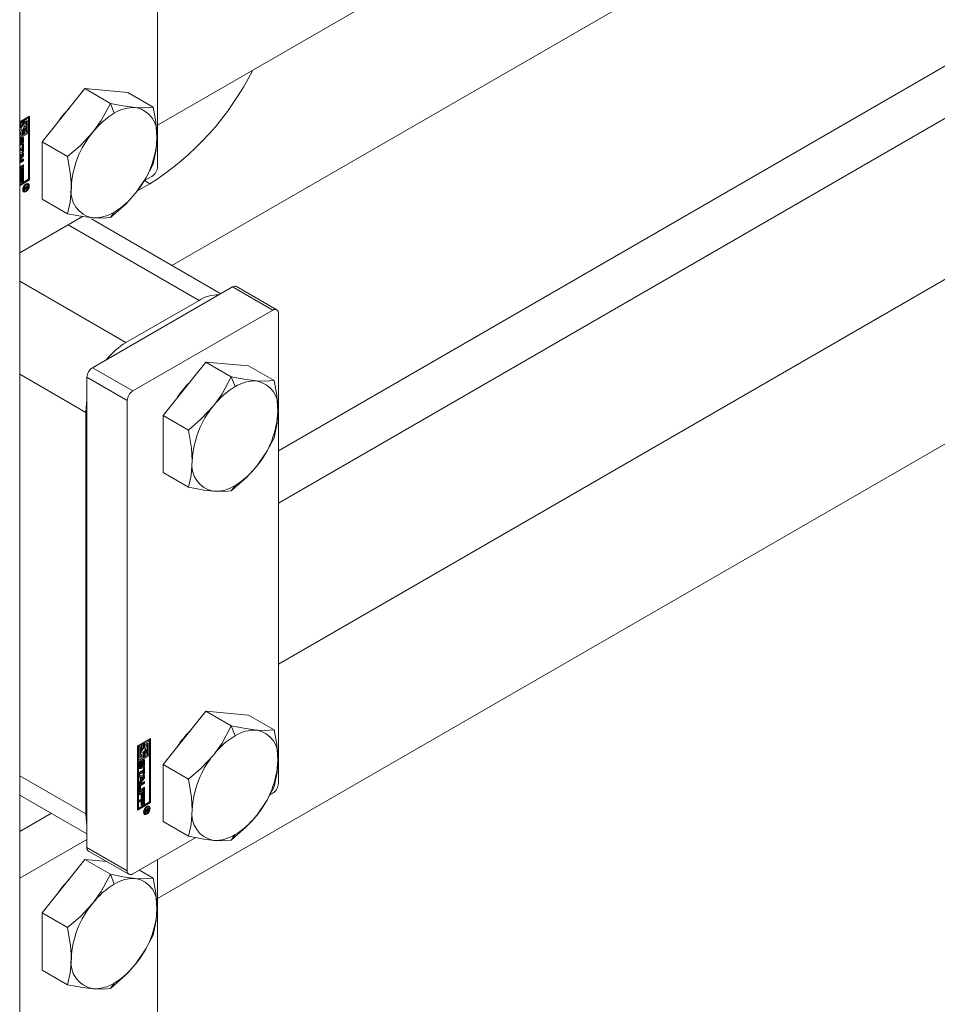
# Model space of a CAD drawing. Header units: millimetres. Extents: x 525 to 29324, y 175 to 20618.
# Tile 437 of 588: x 24201 to 24329, y 13055 to 13193. Entities that reach past the tile are written whole.
import ezdxf

# ---------------------------------------------------------------- set-up
doc = ezdxf.new("R2010")
doc.units = ezdxf.units.MM
doc.linetypes.add('SLD-Continua', pattern=[0])

msp = doc.modelspace()

# ---------------------------------------------------------------- linework, layer by layer
at = {"color": 7, "linetype": 'SLD-Continua', "lineweight": 18, "ltscale": 35}
for p, q in [((24200.6, 12854.25), (24200.6, 13257.86)), ((24219.94, 13177.97), (24328.56, 13240.65)), ((24361.65, 13238.88), (24221.97, 13158.27)), ((24236.91, 13124.93), (24417.28, 13229.03)), ((24219.94, 13227.5), (24219.94, 13172.13)), ((24446.88, 13223.5), (24236.91, 13102.32)), ((24236.91, 13132.26), (24376.64, 13212.9)), ((24219.94, 13069.43), (24456.87, 13206.17)), ((24209.76, 13183.09), (24203.75, 13175.61)), ((24209.76, 13183.09), (24213.33, 13181.03)), ((24215.77, 13182.55), (24209.76, 13183.09)), ((24215.77, 13182.55), (24219.34, 13180.49)), ((24213.33, 13181.03), (24213.86, 13179.65)), ((24200.6, 13178.44), (24202, 13179.25)), ((24200.84, 13178.54), (24200.67, 13178.44)), ((24200.67, 13178.44), (24200.67, 13177.96)), ((24200.67, 13178.44), (24200.81, 13178.36)), ((24200.99, 13178.46), (24200.81, 13178.36)), ((24200.81, 13178.36), (24200.81, 13177.88)), ((24200.84, 13178.54), (24200.99, 13178.46)), ((24200.99, 13177.85), (24200.99, 13178.46)), ((24201.68, 13179.03), (24201.02, 13178.64)), ((24201.02, 13178.64), (24201.02, 13178.04)), ((24201.02, 13178.64), (24201.16, 13178.56)), ((24201.83, 13178.95), (24201.16, 13178.56)), ((24201.16, 13178.56), (24201.16, 13177.95)), ((24201.34, 13178.46), (24201.65, 13178.64)), ((24201.34, 13178.18), (24201.34, 13178.46)), ((24201.51, 13178.56), (24201.51, 13178.05)), ((24201.65, 13178.64), (24201.65, 13176.97)), ((24201.68, 13179.03), (24201.83, 13178.95)), ((24201.83, 13177.07), (24201.83, 13178.95)), ((24201.86, 13170.35), (24201.86, 13179.17)), ((24202, 13179.25), (24202, 13170.27)), ((24200.67, 13177.96), (24200.6, 13177.86)), ((24200.6, 13177.06), (24200.74, 13176.99)), ((24201.68, 13176.95), (24200.6, 13176.32)), ((24201.83, 13176.86), (24200.6, 13176.16)), ((24200.67, 13177.96), (24200.81, 13177.88)), ((24200.67, 13177.02), (24200.67, 13176.76)), ((24200.84, 13177.27), (24200.8, 13177.26)), ((24200.81, 13176.96), (24200.81, 13176.68)), ((24200.84, 13177.27), (24200.99, 13177.19)), ((24200.99, 13176.58), (24200.99, 13177.19)), ((24201.02, 13178.04), (24201.16, 13177.95)), ((24201.02, 13177.37), (24201.02, 13176.76)), ((24201.02, 13177.37), (24201.16, 13177.29)), ((24201.16, 13177.29), (24201.16, 13176.68)), ((24201.41, 13178.16), (24201.34, 13178.2)), ((24201.34, 13176.78), (24201.34, 13177.26)), ((24201.51, 13177.6), (24201.51, 13177.05)), ((24201.51, 13177.05), (24201.65, 13176.97)), ((24201.65, 13176.97), (24201.83, 13177.07)), ((24201.68, 13176.95), (24201.83, 13176.86)), ((24201.83, 13170.37), (24201.83, 13176.86)), ((24200.67, 13176.76), (24200.6, 13176.72)), ((24200.81, 13176.68), (24200.6, 13176.56)), ((24200.6, 13176.36), (24200.99, 13176.58)), ((24200.6, 13176.06), (24200.62, 13176.08)), ((24200.6, 13175.9), (24200.63, 13175.88)), ((24200.6, 13175.89), (24200.63, 13175.87)), ((24200.6, 13175.87), (24200.62, 13175.86)), ((24200.6, 13175.84), (24200.6, 13175.83)), ((24200.6, 13175.84), (24200.6, 13175.84)), ((24200.63, 13176.09), (24200.63, 13175.88)), ((24200.63, 13175.88), (24200.63, 13175.87)), ((24200.67, 13176.76), (24200.81, 13176.68)), ((24200.68, 13175.37), (24200.69, 13175.85)), ((24200.72, 13176), (24200.71, 13175.52)), ((24200.71, 13175.52), (24200.85, 13175.44)), ((24200.72, 13176), (24200.86, 13175.92)), ((24200.73, 13176.02), (24200.87, 13175.94)), ((24200.75, 13176.06), (24200.88, 13175.98)), ((24200.76, 13176.09), (24200.89, 13176.02)), ((24200.78, 13176.12), (24200.91, 13176.04)), ((24200.78, 13176.11), (24200.91, 13176.04)), ((24200.94, 13176.04), (24200.79, 13176.12)), ((24200.86, 13175.92), (24200.85, 13175.44)), ((24200.96, 13175.54), (24200.96, 13175.98)), ((24201.01, 13176.2), (24201.01, 13175.7)), ((24201.01, 13176.2), (24201.15, 13176.12)), ((24201.01, 13175.7), (24201.15, 13175.62)), ((24201.02, 13176.76), (24201.16, 13176.68)), ((24201.15, 13176.12), (24201.15, 13175.62)), ((24201.16, 13176.68), (24201.34, 13176.78)), ((24203.75, 13175.61), (24207.32, 13173.55)), ((24203.75, 13175.61), (24203.75, 13167.59)), ((24200.6, 13175.26), (24200.61, 13175.26)), ((24200.62, 13175.04), (24200.6, 13175.06)), ((24200.62, 13175.04), (24200.6, 13175.03)), ((24200.6, 13174.6), (24200.97, 13174.81)), ((24200.83, 13174.62), (24200.6, 13174.49)), ((24200.97, 13174.54), (24200.6, 13174.32)), ((24200.6, 13174.1), (24201.15, 13174.08)), ((24200.83, 13174.62), (24200.97, 13174.54)), ((24200.91, 13175.21), (24200.91, 13175.42)), ((24200.92, 13175.22), (24200.91, 13175.22)), ((24200.97, 13175.19), (24201.15, 13175.29)), ((24200.97, 13174.81), (24200.97, 13175.19)), ((24200.97, 13174.16), (24200.97, 13174.54)), ((24201.01, 13174.35), (24200.97, 13174.33)), ((24201.15, 13174.27), (24200.97, 13174.16)), ((24201.01, 13175.21), (24201.01, 13174.35)), ((24201.01, 13174.35), (24201.15, 13174.27)), ((24201.01, 13174.08), (24201.01, 13173.76)), ((24201.15, 13175.29), (24201.15, 13174.27)), ((24201.15, 13174.08), (24201.15, 13173.68)), ((24200.85, 13173.87), (24200.6, 13173.88)), ((24200.6, 13173.86), (24200.7, 13173.8)), ((24201.01, 13173.76), (24200.6, 13173.27)), ((24201.15, 13173.68), (24200.6, 13173.02)), ((24200.6, 13173.5), (24200.7, 13173.44)), ((24201.01, 13173.05), (24200.6, 13172.81)), ((24200.6, 13172.92), (24200.62, 13172.94)), ((24200.6, 13172.71), (24200.65, 13172.68)), ((24200.62, 13172.94), (24201.15, 13173.24)), ((24201.15, 13172.97), (24200.65, 13172.68)), ((24200.7, 13173.8), (24200.7, 13173.44)), ((24200.99, 13173.79), (24200.7, 13173.8)), ((24200.7, 13173.44), (24200.99, 13173.79)), ((24200.85, 13173.87), (24200.99, 13173.79)), ((24201.01, 13173.76), (24201.15, 13173.68)), ((24201.01, 13173.16), (24201.01, 13173.05)), ((24201.01, 13173.05), (24201.15, 13172.97)), ((24201.15, 13173.24), (24201.15, 13172.97)), ((24201.01, 13172.22), (24200.6, 13171.98)), ((24200.6, 13171.72), (24201.15, 13172.04)), ((24200.6, 13171.84), (24200.62, 13171.83)), ((24200.62, 13171.83), (24200.6, 13171.82)), ((24200.6, 13171.53), (24200.67, 13171.49)), ((24200.67, 13171.49), (24200.6, 13171.45)), ((24201.15, 13172.14), (24200.62, 13171.83)), ((24200.65, 13172.12), (24201.15, 13172.41)), ((24200.67, 13170.87), (24200.67, 13171.49)), ((24200.83, 13171.74), (24200.7, 13171.67)), ((24200.7, 13171.67), (24200.7, 13171.05)), ((24200.7, 13171.67), (24200.85, 13171.59)), ((24200.83, 13171.74), (24200.97, 13171.66)), ((24200.97, 13171.66), (24200.85, 13171.59)), ((24200.85, 13171.59), (24200.85, 13170.97)), ((24200.97, 13171.01), (24200.97, 13171.66)), ((24201.01, 13172.33), (24201.01, 13172.22)), ((24201.01, 13172.22), (24201.15, 13172.14)), ((24201.01, 13171.96), (24201.01, 13171.2)), ((24201.15, 13172.41), (24201.15, 13172.14)), ((24201.15, 13172.04), (24201.15, 13171.12)), ((24200.6, 13170.72), (24201.15, 13171.03)), ((24200.6, 13170.52), (24200.67, 13170.48)), ((24200.67, 13170.48), (24200.6, 13170.44)), ((24200.6, 13169.66), (24201.83, 13170.37)), ((24200.6, 13169.62), (24201.86, 13170.35)), ((24202, 13170.27), (24200.6, 13169.46)), ((24200.7, 13171.05), (24200.67, 13171.03)), ((24200.85, 13170.97), (24200.67, 13170.87)), ((24200.67, 13169.86), (24200.67, 13170.48)), ((24200.7, 13170.05), (24200.67, 13170.03)), ((24200.85, 13169.97), (24200.67, 13169.86)), ((24200.7, 13171.05), (24200.85, 13170.97)), ((24200.83, 13170.74), (24200.7, 13170.67)), ((24200.7, 13170.67), (24200.7, 13170.05)), ((24200.7, 13170.67), (24200.85, 13170.59)), ((24200.7, 13170.05), (24200.85, 13169.97)), ((24200.83, 13170.74), (24200.97, 13170.66)), ((24200.97, 13170.66), (24200.85, 13170.59)), ((24200.85, 13170.59), (24200.85, 13169.97)), ((24201.01, 13171.2), (24200.97, 13171.18)), ((24201.15, 13171.12), (24200.97, 13171.01)), ((24200.97, 13170.01), (24200.97, 13170.66)), ((24201.01, 13170.19), (24200.97, 13170.17)), ((24201.15, 13170.11), (24200.97, 13170.01)), ((24201.01, 13171.2), (24201.15, 13171.12)), ((24201.01, 13170.95), (24201.01, 13170.19)), ((24201.01, 13170.19), (24201.15, 13170.11)), ((24201.15, 13171.03), (24201.15, 13170.11)), ((24202, 13170.27), (24201.86, 13170.35)), ((24218.04, 13170.13), (24219.17, 13170.78)), ((24218.88, 13169.74), (24218.13, 13170.18)), ((24218.88, 13169.74), (24218.13, 13170.18)), ((24218.88, 13169.74), (24218.13, 13170.18)), ((24218.88, 13169.74), (24218.13, 13170.18)), ((24218.88, 13169.74), (24218.13, 13170.18)), ((24201.02, 13168.89), (24201.09, 13168.82)), ((24201.09, 13168.82), (24201.23, 13168.74)), ((24201.23, 13169.2), (24201.73, 13169.5)), ((24201.46, 13169.22), (24201.23, 13169.09)), ((24201.23, 13168.94), (24201.46, 13169.22)), ((24201.23, 13169.09), (24201.23, 13169.2)), ((24201.42, 13169.06), (24201.23, 13168.8)), ((24201.23, 13168.8), (24201.23, 13168.94)), ((24201.49, 13168.64), (24201.35, 13168.71)), ((24201.36, 13169.28), (24201.46, 13169.22)), ((24201.36, 13169.1), (24201.42, 13169.06)), ((24201.38, 13169.3), (24201.48, 13169.24)), ((24201.49, 13169.6), (24201.39, 13169.65)), ((24201.42, 13169.17), (24201.51, 13169.12)), ((24201.42, 13169.17), (24201.51, 13169.12)), ((24201.57, 13169.01), (24201.43, 13169.09)), ((24201.43, 13169.09), (24201.57, 13169.01)), ((24201.58, 13169.01), (24201.44, 13169.1)), ((24201.44, 13169.02), (24201.49, 13168.99)), ((24201.46, 13169.22), (24201.48, 13169.21)), ((24201.65, 13169.33), (24201.48, 13169.24)), ((24201.48, 13169.24), (24201.48, 13169.21)), ((24201.6, 13169.71), (24201.5, 13169.73)), ((24201.55, 13169.39), (24201.65, 13169.33)), ((24201.59, 13169.41), (24201.59, 13169.39)), ((24201.59, 13169.39), (24201.73, 13169.3)), ((24201.74, 13169.62), (24201.6, 13169.71)), ((24201.61, 13169.15), (24201.68, 13169.12)), ((24201.65, 13169.29), (24201.65, 13169.33)), ((24201.65, 13169.28), (24201.65, 13169.29)), ((24201.65, 13169.26), (24201.65, 13169.28)), ((24201.65, 13169.26), (24201.72, 13169.22)), ((24201.73, 13169.5), (24201.73, 13169.3)), ((24218.88, 13169.74), (24217.04, 13168.68)), ((24218.88, 13169.74), (24217.04, 13168.68)), ((24218.88, 13169.74), (24217.04, 13168.68)), ((24218.88, 13169.74), (24217.04, 13168.68)), ((24218.88, 13169.74), (24217.04, 13168.68)), ((24203.75, 13167.59), (24207.32, 13165.54)), ((24200.6, 13160.07), (24209.4, 13165.15)), ((24228.83, 13154.31), (24210.66, 13164.8)), ((24213.86, 13165.76), (24213.33, 13165)), ((24225.78, 13153.37), (24207.39, 13163.98)), ((24215.52, 13147.45), (24200.6, 13156.07)), ((24230.48, 13155.27), (24210.82, 13143.92)), ((24236.14, 13152), (24230.48, 13155.27)), ((24236.69, 13152.06), (24231.03, 13155.32)), ((24225.78, 13153.37), (24215.52, 13147.45)), ((24216.48, 13140.66), (24236.14, 13152)), ((24236.91, 13151.55), (24236.91, 13085.57)), ((24216.48, 13140.66), (24210.82, 13143.92)), ((24226.73, 13144.71), (24220.72, 13137.23)), ((24226.73, 13144.71), (24230.3, 13142.65)), ((24232.74, 13144.17), (24226.73, 13144.71)), ((24232.74, 13144.17), (24236.31, 13142.11)), ((24209.87, 13137.66), (24200.6, 13143)), ((24215.7, 13139.31), (24210.04, 13142.58)), ((24210.04, 13142.58), (24210.04, 13076.59)), ((24230.3, 13142.65), (24230.83, 13141.27)), ((24215.7, 13139.31), (24215.7, 13073.33)), ((24209.87, 13137.66), (24209.87, 13081.31)), ((24220.72, 13137.23), (24224.29, 13135.18)), ((24220.72, 13137.23), (24220.72, 13129.22)), ((24220.72, 13129.22), (24224.29, 13127.16)), ((24230.83, 13127.39), (24230.3, 13126.62)), ((24226.73, 13095.71), (24220.72, 13088.23)), ((24226.73, 13095.71), (24230.3, 13093.65)), ((24232.74, 13095.17), (24226.73, 13095.71)), ((24232.74, 13095.17), (24236.31, 13093.12)), ((24230.3, 13093.65), (24230.83, 13092.27)), ((24217.12, 13090.8), (24218.97, 13091.87)), ((24217.81, 13091.17), (24217.64, 13091.07)), ((24217.81, 13091.17), (24217.96, 13091.08)), ((24218.66, 13091.65), (24217.99, 13091.27)), ((24217.99, 13091.27), (24217.99, 13090.66)), ((24217.99, 13091.27), (24218.13, 13091.19)), ((24218.8, 13091.57), (24218.13, 13091.19)), ((24218.13, 13091.19), (24218.13, 13090.58)), ((24218.31, 13091.08), (24218.62, 13091.27)), ((24218.48, 13091.18), (24218.48, 13090.67)), ((24218.62, 13091.27), (24218.62, 13089.59)), ((24218.66, 13091.65), (24218.8, 13091.57)), ((24218.8, 13089.69), (24218.8, 13091.57)), ((24218.83, 13082.97), (24218.83, 13091.79)), ((24218.97, 13091.87), (24218.97, 13082.89)), ((24217.12, 13081.82), (24217.12, 13090.8)), ((24217.32, 13090.88), (24217.15, 13090.78)), ((24217.15, 13090.78), (24217.15, 13088.9)), ((24217.15, 13090.78), (24217.29, 13090.7)), ((24217.47, 13090.8), (24217.29, 13090.7)), ((24217.29, 13090.7), (24217.29, 13088.82)), ((24217.32, 13090.88), (24217.47, 13090.8)), ((24217.47, 13089.12), (24217.47, 13090.8)), ((24217.64, 13091.07), (24217.64, 13090.59)), ((24217.64, 13091.07), (24217.78, 13090.98)), ((24217.64, 13090.59), (24217.78, 13090.5)), ((24217.81, 13089.89), (24217.77, 13089.89)), ((24217.96, 13091.08), (24217.78, 13090.98)), ((24217.78, 13090.98), (24217.78, 13090.5)), ((24217.81, 13089.89), (24217.96, 13089.81)), ((24217.96, 13090.48), (24217.96, 13091.08)), ((24217.96, 13089.21), (24217.96, 13089.81)), ((24217.99, 13090.66), (24218.13, 13090.58)), ((24217.99, 13090), (24217.99, 13089.39)), ((24217.99, 13090), (24218.13, 13089.91)), ((24218.13, 13089.91), (24218.13, 13089.31)), ((24218.31, 13090.81), (24218.31, 13091.08)), ((24218.38, 13090.78), (24218.31, 13090.82)), ((24218.31, 13089.41), (24218.31, 13089.89)), ((24218.48, 13090.22), (24218.48, 13089.67)), ((24218.66, 13089.57), (24217.15, 13088.7)), ((24217.15, 13088.9), (24217.29, 13088.82)), ((24217.15, 13088.7), (24217.15, 13082.2)), ((24217.29, 13088.62), (24217.15, 13088.7)), ((24218.8, 13089.49), (24217.29, 13088.62)), ((24217.29, 13088.82), (24217.96, 13089.21)), ((24217.29, 13088.62), (24217.29, 13082.12)), ((24217.41, 13088.46), (24217.41, 13088.03)), ((24217.41, 13088.46), (24217.56, 13088.38)), ((24217.42, 13088.5), (24217.56, 13088.42)), ((24217.44, 13088.54), (24217.57, 13088.46)), ((24217.45, 13088.56), (24217.59, 13088.49)), ((24217.46, 13088.58), (24217.61, 13088.5)), ((24217.46, 13088.58), (24217.6, 13088.5)), ((24217.64, 13089.39), (24217.47, 13089.29)), ((24217.78, 13089.31), (24217.47, 13089.12)), ((24217.56, 13089.69), (24217.71, 13089.61)), ((24217.56, 13088.38), (24217.56, 13087.95)), ((24217.61, 13088.5), (24217.6, 13088.5)), ((24217.61, 13088.71), (24217.61, 13088.5)), ((24217.64, 13089.65), (24217.64, 13089.39)), ((24217.64, 13089.39), (24217.78, 13089.31)), ((24217.65, 13088), (24217.66, 13088.48)), ((24217.69, 13088.62), (24217.68, 13088.14)), ((24217.69, 13088.62), (24217.83, 13088.54)), ((24217.7, 13088.65), (24217.84, 13088.57)), ((24217.72, 13088.68), (24217.85, 13088.61)), ((24217.73, 13088.71), (24217.86, 13088.64)), ((24217.75, 13088.74), (24217.88, 13088.66)), ((24217.75, 13088.74), (24217.88, 13088.66)), ((24217.91, 13088.66), (24217.76, 13088.75)), ((24217.78, 13089.58), (24217.78, 13089.31)), ((24217.83, 13088.54), (24217.82, 13088.06)), ((24217.93, 13088.17), (24217.93, 13088.6)), ((24217.98, 13088.83), (24217.98, 13088.32)), ((24217.98, 13088.83), (24218.12, 13088.74)), ((24217.99, 13089.39), (24218.13, 13089.31)), ((24218.12, 13088.74), (24218.12, 13088.24)), ((24218.13, 13089.31), (24218.31, 13089.41)), ((24218.48, 13089.67), (24218.62, 13089.59)), ((24218.62, 13089.59), (24218.8, 13089.69)), ((24218.66, 13089.57), (24218.8, 13089.49)), ((24218.8, 13082.99), (24218.8, 13089.49)), ((24217.37, 13087.8), (24217.37, 13088.31)), ((24217.39, 13087.12), (24217.94, 13087.44)), ((24217.8, 13087.24), (24217.39, 13087.01)), ((24217.94, 13087.16), (24217.39, 13086.84)), ((24217.39, 13086.84), (24217.39, 13087.12)), ((24217.41, 13088.03), (24217.56, 13087.95)), ((24217.42, 13087.98), (24217.56, 13087.9)), ((24217.44, 13087.96), (24217.58, 13087.88)), ((24217.59, 13087.67), (24217.45, 13087.75)), ((24217.68, 13088.14), (24217.82, 13088.06)), ((24217.8, 13087.24), (24217.94, 13087.16)), ((24217.88, 13087.84), (24217.88, 13088.05)), ((24217.89, 13087.84), (24217.88, 13087.85)), ((24217.94, 13087.81), (24218.12, 13087.92)), ((24217.94, 13087.44), (24217.94, 13087.81)), ((24217.94, 13086.79), (24217.94, 13087.16)), ((24217.98, 13088.32), (24218.12, 13088.24)), ((24217.98, 13087.83), (24217.98, 13086.97)), ((24218.12, 13087.92), (24218.12, 13086.89)), ((24220.72, 13088.23), (24224.29, 13086.18)), ((24220.72, 13088.23), (24220.72, 13080.22)), ((24209.87, 13081.31), (24200.6, 13086.66)), ((24217.39, 13086.73), (24218.12, 13086.7)), ((24217.39, 13086.44), (24217.39, 13086.73)), ((24217.39, 13086.5), (24217.51, 13086.43)), ((24217.51, 13086.43), (24217.39, 13086.44)), ((24217.98, 13086.39), (24217.39, 13085.68)), ((24218.12, 13086.3), (24217.39, 13085.43)), ((24217.39, 13085.73), (24217.51, 13085.87)), ((24217.39, 13085.43), (24217.39, 13085.73)), ((24217.98, 13085.67), (24217.48, 13085.38)), ((24217.51, 13085.87), (24217.51, 13086.43)), ((24217.53, 13086.51), (24217.53, 13086.14)), ((24217.82, 13086.49), (24217.53, 13086.51)), ((24217.53, 13086.51), (24217.67, 13086.43)), ((24217.53, 13086.14), (24217.67, 13086.06)), ((24217.59, 13085.56), (24218.12, 13085.87)), ((24217.96, 13086.41), (24217.67, 13086.43)), ((24217.67, 13086.43), (24217.67, 13086.06)), ((24217.67, 13086.06), (24217.96, 13086.41)), ((24217.82, 13086.49), (24217.96, 13086.41)), ((24217.98, 13086.97), (24217.94, 13086.95)), ((24218.12, 13086.89), (24217.94, 13086.79)), ((24217.98, 13086.97), (24218.12, 13086.89)), ((24217.98, 13086.71), (24217.98, 13086.39)), ((24217.98, 13086.39), (24218.12, 13086.3)), ((24217.98, 13085.79), (24217.98, 13085.67)), ((24217.98, 13085.67), (24218.12, 13085.59)), ((24218.12, 13086.7), (24218.12, 13086.3)), ((24218.12, 13085.87), (24218.12, 13085.59)), ((24217.37, 13084.59), (24217.37, 13085.17)), ((24217.39, 13084.24), (24218.12, 13084.66)), ((24217.39, 13083.97), (24217.39, 13084.24)), ((24217.4, 13085.26), (24217.4, 13084.87)), ((24217.4, 13085.26), (24217.55, 13085.18)), ((24217.4, 13084.87), (24217.55, 13084.79)), ((24217.43, 13084.82), (24217.57, 13084.74)), ((24217.98, 13084.84), (24217.45, 13084.54)), ((24217.45, 13084.54), (24217.59, 13084.46)), ((24217.48, 13085.38), (24217.62, 13085.3)), ((24217.55, 13085.18), (24217.55, 13084.79)), ((24218.12, 13084.76), (24217.59, 13084.46)), ((24218.12, 13085.59), (24217.62, 13085.3)), ((24217.62, 13084.75), (24218.12, 13085.04)), ((24217.8, 13084.37), (24217.68, 13084.3)), ((24217.68, 13084.3), (24217.68, 13083.68)), ((24217.68, 13084.3), (24217.82, 13084.22)), ((24217.8, 13084.37), (24217.94, 13084.29)), ((24217.94, 13084.29), (24217.82, 13084.22)), ((24217.94, 13083.64), (24217.94, 13084.29)), ((24217.98, 13084.95), (24217.98, 13084.84)), ((24217.98, 13084.84), (24218.12, 13084.76)), ((24217.98, 13084.58), (24217.98, 13083.82)), ((24218.12, 13085.04), (24218.12, 13084.76)), ((24218.12, 13084.66), (24218.12, 13083.74)), ((24200.6, 13083.95), (24210.04, 13078.5)), ((24217.12, 13081.98), (24218.83, 13082.97)), ((24218.97, 13082.89), (24217.12, 13081.82)), ((24217.29, 13082.12), (24218.8, 13082.99)), ((24217.5, 13084.19), (24217.39, 13084.13)), ((24217.64, 13084.11), (24217.39, 13083.97)), ((24217.39, 13083.24), (24218.12, 13083.66)), ((24217.39, 13082.96), (24217.39, 13083.24)), ((24217.5, 13083.19), (24217.39, 13083.13)), ((24217.64, 13083.11), (24217.39, 13082.96)), ((24217.5, 13084.19), (24217.64, 13084.11)), ((24217.5, 13083.19), (24217.64, 13083.11)), ((24217.64, 13083.49), (24217.64, 13084.11)), ((24217.68, 13083.68), (24217.64, 13083.66)), ((24217.82, 13083.6), (24217.64, 13083.49)), ((24217.64, 13082.49), (24217.64, 13083.11)), ((24217.68, 13083.68), (24217.82, 13083.6)), ((24217.8, 13083.36), (24217.68, 13083.29)), ((24217.68, 13083.29), (24217.68, 13082.67)), ((24217.68, 13083.29), (24217.82, 13083.21)), ((24217.8, 13083.36), (24217.94, 13083.28)), ((24217.82, 13084.22), (24217.82, 13083.6)), ((24217.94, 13083.28), (24217.82, 13083.21)), ((24217.82, 13083.21), (24217.82, 13082.59)), ((24217.98, 13083.82), (24217.94, 13083.8)), ((24218.12, 13083.74), (24217.94, 13083.64)), ((24217.94, 13082.63), (24217.94, 13083.28)), ((24217.98, 13083.82), (24218.12, 13083.74)), ((24217.98, 13083.58), (24217.98, 13082.82)), ((24218.12, 13083.66), (24218.12, 13082.74)), ((24218.97, 13082.89), (24218.83, 13082.97)), ((24235.72, 13083.98), (24236.14, 13084.22)), ((24217.15, 13082.2), (24217.29, 13082.12)), ((24217.68, 13082.67), (24217.64, 13082.65)), ((24217.82, 13082.59), (24217.64, 13082.49)), ((24217.68, 13082.67), (24217.82, 13082.59)), ((24217.98, 13082.82), (24217.94, 13082.8)), ((24218.12, 13082.74), (24217.94, 13082.63)), ((24217.98, 13082.82), (24218.12, 13082.74)), ((24217.99, 13081.52), (24218.06, 13081.44)), ((24218.2, 13081.83), (24218.7, 13082.12)), ((24218.43, 13081.85), (24218.2, 13081.71)), ((24218.2, 13081.56), (24218.43, 13081.85)), ((24218.2, 13081.71), (24218.2, 13081.83)), ((24218.39, 13081.68), (24218.2, 13081.43)), ((24218.2, 13081.43), (24218.2, 13081.56)), ((24218.33, 13081.91), (24218.43, 13081.85)), ((24218.33, 13081.72), (24218.39, 13081.68)), ((24218.35, 13081.92), (24218.45, 13081.86)), ((24218.46, 13082.22), (24218.36, 13082.28)), ((24218.39, 13081.8), (24218.48, 13081.74)), ((24218.39, 13081.8), (24218.48, 13081.74)), ((24218.54, 13081.63), (24218.4, 13081.71)), ((24218.4, 13081.71), (24218.54, 13081.63)), ((24218.55, 13081.64), (24218.41, 13081.72)), ((24218.41, 13081.64), (24218.46, 13081.61)), ((24218.43, 13081.85), (24218.45, 13081.84)), ((24218.62, 13081.96), (24218.45, 13081.86)), ((24218.45, 13081.86), (24218.45, 13081.84)), ((24218.57, 13082.33), (24218.47, 13082.35)), ((24218.52, 13082.02), (24218.62, 13081.96)), ((24218.56, 13082.04), (24218.56, 13082.01)), ((24218.56, 13082.01), (24218.7, 13081.93)), ((24218.71, 13082.25), (24218.57, 13082.33)), ((24218.58, 13081.78), (24218.65, 13081.74)), ((24218.62, 13081.92), (24218.62, 13081.96)), ((24218.62, 13081.9), (24218.62, 13081.92)), ((24218.62, 13081.89), (24218.62, 13081.9)), ((24218.62, 13081.89), (24218.69, 13081.84)), ((24218.7, 13082.12), (24218.7, 13081.93)), ((24205.06, 13081.38), (24200.6, 13078.81)), ((24205.06, 13081.38), (24200.6, 13078.81)), ((24218.06, 13081.44), (24218.2, 13081.36)), ((24218.46, 13081.26), (24218.33, 13081.34)), ((24220.72, 13080.22), (24224.29, 13078.16)), ((24200.6, 13072.28), (24210.04, 13077.73)), ((24216.48, 13072.88), (24225.31, 13077.97)), ((24230.83, 13078.39), (24230.3, 13077.62)), ((24215.7, 13073.33), (24210.04, 13076.59)), ((24210.27, 13076.09), (24215.93, 13072.82)), ((24209.76, 13074.88), (24203.75, 13067.4)), ((24209.76, 13074.88), (24213.33, 13072.82)), ((24212.84, 13074.61), (24209.76, 13074.88)), ((24219.94, 13074.88), (24219.94, 13027.17)), ((24217.4, 13073.41), (24219.34, 13072.29)), ((24213.33, 13072.82), (24213.86, 13071.44)), ((24203.75, 13067.4), (24207.32, 13065.35)), ((24203.75, 13067.4), (24203.75, 13059.39)), ((24203.75, 13059.39), (24207.32, 13057.33)), ((24213.86, 13057.56), (24213.33, 13056.79))]:
    msp.add_line(p, q, dxfattribs=at)
at = {"color": 7, "linetype": 'SLD-Continua', "lineweight": 18, "ltscale": 35, "flags": 128}
for points in [[(24213.33, 13181.03), (24212.03, 13178.62), (24210.86, 13176.98)], [(24216.87, 13180.45), (24215.08, 13180.69), (24213.33, 13181.03)], [(24219.34, 13180.49), (24218.04, 13180.39), (24216.87, 13180.45)], [(24219.87, 13176.17), (24219.71, 13178.44), (24219.34, 13180.49)], [(24200.99, 13177.19), (24200.9, 13177.19), (24200.83, 13177.23), (24200.79, 13177.3), (24200.77, 13177.4), (24200.79, 13177.52), (24200.83, 13177.64), (24200.9, 13177.75), (24200.99, 13177.85)], [(24201.16, 13177.95), (24201.25, 13177.95), (24201.31, 13177.92), (24201.36, 13177.84), (24201.37, 13177.74), (24201.36, 13177.63), (24201.31, 13177.5), (24201.25, 13177.39), (24201.16, 13177.29)], [(24201.34, 13177.26), (24201.43, 13177.4), (24201.49, 13177.55), (24201.54, 13177.7), (24201.55, 13177.85), (24201.54, 13177.97), (24201.49, 13178.07), (24201.43, 13178.15), (24201.34, 13178.18)], [(24210.86, 13176.98), (24209.07, 13175.05), (24207.32, 13173.55)], [(24201.01, 13176.2), (24201.01, 13176.25), (24201, 13176.28)], [(24219.34, 13172.48), (24219.77, 13174.54), (24219.87, 13176.17)], [(24200.6, 13175.23), (24200.61, 13175.24), (24200.62, 13175.25)], [(24207.32, 13173.55), (24207.75, 13170.99), (24207.85, 13169.24)], [(24216.87, 13168.43), (24218.33, 13170.54), (24219.34, 13172.48)], [(24201.49, 13168.64), (24201.31, 13168.58), (24201.15, 13168.61), (24201.05, 13168.72), (24201.02, 13168.91), (24201.05, 13169.14), (24201.15, 13169.37), (24201.31, 13169.58), (24201.49, 13169.72)], [(24201.33, 13168.71), (24201.16, 13168.66), (24201.09, 13168.66)], [(24201.49, 13169.6), (24201.35, 13169.49), (24201.23, 13169.33), (24201.15, 13169.15), (24201.12, 13168.97), (24201.15, 13168.83), (24201.23, 13168.74), (24201.35, 13168.71), (24201.49, 13168.76)], [(24201.49, 13169.72), (24201.66, 13169.78), (24201.82, 13169.75), (24201.92, 13169.64), (24201.95, 13169.45), (24201.92, 13169.22), (24201.82, 13168.99), (24201.66, 13168.78), (24201.49, 13168.64)], [(24201.49, 13168.76), (24201.62, 13168.87), (24201.74, 13169.03), (24201.82, 13169.21), (24201.85, 13169.39), (24201.82, 13169.53), (24201.74, 13169.62), (24201.62, 13169.65), (24201.49, 13169.6)], [(24201.59, 13169.37), (24201.59, 13169.37), (24201.59, 13169.39)], [(24201.74, 13169.78), (24201.78, 13169.72), (24201.81, 13169.55)], [(24207.85, 13169.24), (24207.69, 13167.16), (24207.32, 13165.54)], [(24213.33, 13165), (24215.49, 13166.9), (24216.87, 13168.43)], [(24207.32, 13165.54), (24209.48, 13165.13), (24210.86, 13164.96)], [(24210.86, 13164.96), (24212.32, 13164.91), (24213.33, 13165)], [(24230.3, 13142.65), (24229, 13140.24), (24227.83, 13138.6)], [(24233.84, 13142.07), (24232.05, 13142.31), (24230.3, 13142.65)], [(24236.31, 13142.11), (24235.01, 13142.02), (24233.84, 13142.07)], [(24236.84, 13137.8), (24236.68, 13140.06), (24236.31, 13142.11)], [(24209.87, 13137.66), (24209.98, 13138.99), (24210.04, 13139.38)], [(24227.83, 13138.6), (24226.04, 13136.68), (24224.29, 13135.18)], [(24236.31, 13134.1), (24236.74, 13136.16), (24236.84, 13137.8)], [(24224.29, 13135.18), (24224.72, 13132.61), (24224.82, 13130.86)], [(24233.84, 13130.05), (24235.3, 13132.17), (24236.31, 13134.1)], [(24224.82, 13130.86), (24224.66, 13128.79), (24224.29, 13127.16)], [(24230.3, 13126.62), (24232.46, 13128.53), (24233.84, 13130.05)], [(24224.29, 13127.16), (24226.45, 13126.75), (24227.83, 13126.58)], [(24227.83, 13126.58), (24229.29, 13126.53), (24230.3, 13126.62)], [(24230.3, 13093.65), (24229, 13091.25), (24227.83, 13089.61)], [(24233.84, 13093.07), (24232.05, 13093.32), (24230.3, 13093.65)], [(24236.31, 13093.12), (24235.01, 13093.02), (24233.84, 13093.07)], [(24236.84, 13088.8), (24236.68, 13091.06), (24236.31, 13093.12)], [(24217.78, 13090.5), (24217.69, 13090.36), (24217.62, 13090.21), (24217.58, 13090.06), (24217.57, 13089.92), (24217.58, 13089.79), (24217.62, 13089.69), (24217.69, 13089.62), (24217.78, 13089.58)], [(24217.96, 13089.81), (24217.87, 13089.81), (24217.8, 13089.85), (24217.76, 13089.92), (24217.74, 13090.02), (24217.76, 13090.14), (24217.8, 13090.26), (24217.87, 13090.38), (24217.96, 13090.48)], [(24218.13, 13090.58), (24218.22, 13090.58), (24218.29, 13090.54), (24218.33, 13090.47), (24218.34, 13090.37), (24218.33, 13090.25), (24218.29, 13090.13), (24218.22, 13090.01), (24218.13, 13089.91)], [(24218.31, 13089.89), (24218.4, 13090.03), (24218.46, 13090.18), (24218.51, 13090.33), (24218.52, 13090.47), (24218.51, 13090.6), (24218.46, 13090.7), (24218.4, 13090.77), (24218.31, 13090.81)], [(24217.42, 13088.51), (24217.42, 13088.51), (24217.42, 13088.5)], [(24217.98, 13088.83), (24217.98, 13088.88), (24217.97, 13088.91)], [(24227.83, 13089.61), (24226.04, 13087.68), (24224.29, 13086.18)], [(24236.31, 13085.1), (24236.74, 13087.16), (24236.84, 13088.8)], [(24217.38, 13087.72), (24217.41, 13087.73), (24217.45, 13087.75)], [(24224.29, 13086.18), (24224.72, 13083.61), (24224.82, 13081.86)], [(24217.38, 13084.51), (24217.41, 13084.52), (24217.45, 13084.54)], [(24233.84, 13081.05), (24235.3, 13083.17), (24236.31, 13085.1)], [(24218.46, 13081.26), (24218.28, 13081.2), (24218.12, 13081.23), (24218.02, 13081.35), (24217.99, 13081.53), (24218.02, 13081.76), (24218.12, 13082), (24218.28, 13082.2), (24218.46, 13082.35)], [(24218.46, 13082.22), (24218.32, 13082.11), (24218.2, 13081.95), (24218.12, 13081.77), (24218.09, 13081.6), (24218.12, 13081.45), (24218.2, 13081.36), (24218.32, 13081.34), (24218.46, 13081.39)], [(24218.46, 13082.35), (24218.63, 13082.41), (24218.79, 13082.38), (24218.89, 13082.26), (24218.92, 13082.07), (24218.89, 13081.85), (24218.79, 13081.61), (24218.63, 13081.41), (24218.46, 13081.26)], [(24218.46, 13081.39), (24218.59, 13081.5), (24218.71, 13081.66), (24218.79, 13081.84), (24218.82, 13082.01), (24218.79, 13082.16), (24218.71, 13082.25), (24218.59, 13082.27), (24218.46, 13082.22)], [(24218.56, 13081.99), (24218.56, 13082), (24218.56, 13082.01)], [(24218.71, 13082.41), (24218.75, 13082.34), (24218.78, 13082.17)], [(24224.82, 13081.86), (24224.66, 13079.79), (24224.29, 13078.16)], [(24210.04, 13079.79), (24209.98, 13080.1), (24209.87, 13081.31)], [(24218.3, 13081.34), (24218.13, 13081.28), (24218.06, 13081.29)], [(24230.3, 13077.62), (24232.46, 13079.53), (24233.84, 13081.05)], [(24224.29, 13078.16), (24226.45, 13077.76), (24227.83, 13077.58)], [(24227.83, 13077.58), (24229.29, 13077.53), (24230.3, 13077.62)], [(24213.33, 13072.82), (24212.03, 13070.42), (24210.86, 13068.78)], [(24216.87, 13072.25), (24215.08, 13072.49), (24213.33, 13072.82)], [(24219.34, 13072.29), (24218.04, 13072.19), (24216.87, 13072.25)], [(24219.87, 13067.97), (24219.71, 13070.23), (24219.34, 13072.29)], [(24210.86, 13068.78), (24209.07, 13066.85), (24207.32, 13065.35)], [(24219.34, 13064.27), (24219.77, 13066.33), (24219.87, 13067.97)], [(24207.32, 13065.35), (24207.75, 13062.78), (24207.85, 13061.03)], [(24216.87, 13060.22), (24218.33, 13062.34), (24219.34, 13064.27)], [(24207.85, 13061.03), (24207.69, 13058.96), (24207.32, 13057.33)], [(24213.33, 13056.79), (24215.49, 13058.7), (24216.87, 13060.22)], [(24207.32, 13057.33), (24209.48, 13056.93), (24210.86, 13056.75)], [(24210.86, 13056.75), (24212.32, 13056.7), (24213.33, 13056.79)]]:
    msp.add_lwpolyline(points, dxfattribs=at)
at = {"color": 7, "linetype": 'SLD-Continua', "lineweight": 18, "ltscale": 1225}
for centre, radius, start, end in [((24197.37, 13203.72), 40.21, 302.3404, 333.3512), ((24197.37, 13203.72), 40.21, 302.3404, 333.3512), ((24197.37, 13203.72), 40.21, 302.3404, 333.3512), ((24197.37, 13203.72), 40.21, 302.3404, 333.3512), ((24197.37, 13203.72), 40.21, 302.3404, 333.3512), ((24216.35, 13171.35), 12.56, 134.539, 147.2642), ((24219.58, 13170.17), 11.06, 121.1002, 142.0203), ((24216.65, 13175.24), 5.21, 87.629, 122.3432), ((24216.18, 13176.77), 3.74, 350.7499, 79.4367), ((24201.65, 13177.23), 1.06, 142.4931, 172.4891), ((24200.88, 13177.23), 0.284, 181.9912, 254.934), ((24200.69, 13177.8), 0.539, 307.7976, 17.5328), ((24220.88, 13168.63), 13.05, 140.2278, 177.3624), ((24200.71, 13175.79), 0.117, 141.5218, 156.3089), ((24200.77, 13175.82), 0.296, 117.7375, 120.004), ((24200.66, 13175.83), 0.0581, 122.5548, 140.4448), ((24200.28, 13175.53), 0.436, 337.9316, 357.705), ((24201.19, 13175.83), 0.499, 122.5905, 177.5483), ((24200.95, 13175.99), 0.223, 176.7146, 178.8064), ((24200.79, 13176.11), 0.0165, 60.8382, 90.8316), ((24201.1, 13175.91), 0.238, 172.0896, 178.7077), ((24201.09, 13175.91), 0.227, 161.8678, 171.3244), ((24201.02, 13175.93), 0.156, 147.8177, 161.8507), ((24200.95, 13175.98), 0.0635, 121.8244, 149.7923), ((24200.93, 13176.02), 0.0206, 52.373, 127.2087), ((24200.93, 13176), 0.041, 118.3255, 119.9982), ((24201.01, 13176.14), 0.142, 350.7797, 129.185), ((24200.65, 13175.64), 0.5, 302.6023, 357.3977), ((24200.83, 13175.51), 0.125, 323.3933, 341.5523), ((24200.9, 13176), 0.0505, 12.2474, 47.6235), ((24200.82, 13175.98), 0.135, 359.4511, 14.9749), ((24200.55, 13175.71), 0.465, 330.3726, 358.1015), ((24200.77, 13175.54), 0.187, 339.7238, 351.0869), ((24200.75, 13175.54), 0.21, 350.3593, 359.7696), ((24206.84, 13176.77), 13.05, 320.2278, 357.3624), ((24200.62, 13175.28), 0.0316, 220.7999, 249.6778), ((24200.62, 13175.28), 0.0245, 256.5352, 303.9213), ((24200.35, 13175.47), 0.501, 302.6657, 356.538), ((24200.6, 13175.31), 0.0653, 302.0942, 332.7539), ((24200.49, 13175.37), 0.187, 330.7075, 343.3064), ((24200.44, 13175.39), 0.244, 343.331, 356.1079), ((24200.88, 13175.47), 0.06, 301.3446, 324.692), ((24200.77, 13175.47), 0.295, 297.4261, 300.0077), ((24200.72, 13172.55), 0.146, 121.8619, 148.8635), ((24200.62, 13172.17), 0.0531, 250.9799, 305.1335), ((24218.26, 13172.2), 1.69, 302.6023, 357.3977), ((24201.34, 13169.24), 0.171, 289.1099, 300.3657), ((24201.5, 13169.07), 0.0808, 184.8238, 263.4923), ((24201.35, 13169.25), 0.182, 296.1216, 300.0288), ((24201.32, 13169.27), 0.206, 299.9923, 300.6424), ((24201.32, 13169.3), 0.242, 300.5724, 314.601), ((24201.63, 13169.2), 0.142, 175.5391, 214.4592), ((24201.5, 13169.12), 0.134, 268.3162, 302.2539), ((24201.54, 13169.16), 0.0471, 234.3626, 304.7836), ((24201.5, 13169.25), 0.145, 296.2822, 300.0258), ((24201.48, 13169.28), 0.18, 300.2607, 310.4321), ((24201.46, 13169.19), 0.206, 299.9923, 300.6424), ((24201.49, 13169.17), 0.182, 296.1216, 300.0288), ((24201.43, 13169.26), 0.291, 301.827, 329.8206), ((24201.51, 13169.24), 0.134, 310.7127, 341.3115), ((24201.39, 13169.28), 0.258, 342.0212, 355.6748), ((24201.38, 13169.3), 0.347, 328.0817, 346.7212), ((24201.32, 13169.31), 0.408, 347.1244, 359.086), ((24211.54, 13168.63), 3.74, 170.7499, 259.4367), ((24208.15, 13175.23), 11.06, 301.1002, 322.0203), ((24211.07, 13170.17), 5.21, 267.629, 302.3432), ((24230.8, 13154.82), 0.553, 65.6927, 125.6091), ((24228.4, 13149.27), 4.87, 88.6083, 122.5646), ((24236.44, 13151.63), 0.48, 350.7797, 129.185), ((24220.95, 13138.5), 10.47, 121.188, 141.206), ((24211.73, 13142.5), 1.69, 122.6023, 177.3977), ((24233.32, 13132.98), 12.56, 134.539, 147.2642), ((24236.55, 13131.8), 11.06, 121.1002, 142.0203), ((24233.62, 13136.86), 5.21, 87.629, 122.3432), ((24233.15, 13138.4), 3.74, 350.7499, 79.4367), ((24217.39, 13139.23), 1.69, 122.6023, 177.3977), ((24237.86, 13130.26), 13.05, 140.2278, 177.3624), ((24223.81, 13138.4), 13.05, 320.2278, 357.3624), ((24228.51, 13130.26), 3.74, 170.7499, 259.4367), ((24225.12, 13136.86), 11.06, 301.1002, 322.0203), ((24228.04, 13131.79), 5.21, 267.629, 302.3432), ((24233.32, 13083.98), 12.56, 134.539, 147.2642), ((24233.62, 13087.86), 5.21, 87.629, 122.3432), ((24233.15, 13089.4), 3.74, 350.7499, 79.4367), ((24236.55, 13082.8), 11.06, 121.1002, 142.0203), ((24218.55, 13089.9), 1.14, 143.1402, 162.3659), ((24217.69, 13089.91), 0.252, 205.0468, 239.1672), ((24217.66, 13090.42), 0.539, 307.7976, 17.5328), ((24217.86, 13088.28), 0.5, 122.6023, 177.3977), ((24217.63, 13088.46), 0.214, 168.961, 179.6995), ((24217.75, 13088.38), 0.198, 156.2416, 168.9182), ((24217.77, 13088.38), 0.214, 168.961, 179.6995), ((24217.68, 13088.41), 0.117, 141.5218, 156.3089), ((24217.74, 13088.45), 0.296, 117.7375, 120.004), ((24217.63, 13088.45), 0.0581, 122.5548, 140.4448), ((24218.16, 13088.46), 0.499, 122.5905, 177.5483), ((24217.92, 13088.62), 0.223, 176.7146, 178.8064), ((24217.76, 13088.73), 0.0165, 60.8382, 90.8315), ((24218.07, 13088.54), 0.238, 172.0896, 178.7077), ((24218.06, 13088.54), 0.227, 161.8678, 171.3244), ((24217.99, 13088.56), 0.156, 147.8177, 161.8507), ((24217.92, 13088.61), 0.0635, 121.8244, 149.7923), ((24217.9, 13088.65), 0.0206, 52.373, 127.2087), ((24217.9, 13088.63), 0.041, 118.3255, 119.9982), ((24217.98, 13088.77), 0.142, 350.7797, 129.185), ((24217.88, 13088.63), 0.0505, 12.2474, 47.6235), ((24217.79, 13088.6), 0.135, 359.4511, 14.9749), ((24237.86, 13081.26), 13.05, 140.2278, 177.3624), ((24223.81, 13089.4), 13.05, 320.2278, 357.3624), ((24217.51, 13087.78), 0.142, 170.7797, 309.185), ((24217.54, 13088.03), 0.126, 178.978, 200.67), ((24217.46, 13087.99), 0.0356, 198.3773, 238.9105), ((24217.22, 13088.13), 0.452, 301.6937, 325.4696), ((24217.68, 13087.94), 0.126, 178.978, 200.67), ((24217.6, 13087.91), 0.0348, 198.09, 248.3388), ((24217.59, 13087.9), 0.0245, 256.5352, 303.9213), ((24217.32, 13088.09), 0.501, 302.6657, 356.538), ((24217.57, 13087.94), 0.0653, 302.0942, 332.7539), ((24217.46, 13088), 0.187, 330.7075, 343.3064), ((24217.41, 13088.02), 0.244, 343.331, 356.1079), ((24217.25, 13088.16), 0.436, 337.9315, 357.7049), ((24217.85, 13088.1), 0.06, 301.3446, 324.692), ((24217.74, 13088.1), 0.295, 297.4261, 300.0077), ((24217.62, 13088.26), 0.5, 302.6023, 357.3977), ((24217.8, 13088.14), 0.125, 323.3933, 341.5523), ((24217.52, 13088.34), 0.465, 330.3726, 358.1015), ((24217.74, 13088.16), 0.187, 339.7238, 351.0869), ((24217.72, 13088.17), 0.21, 350.3593, 359.7696), ((24217.5, 13084.56), 0.14, 170.7797, 309.185), ((24217.86, 13085.15), 0.492, 122.6023, 177.3977), ((24217.56, 13085.25), 0.158, 122.6023, 177.3977), ((24217.45, 13084.86), 0.0492, 172.7448, 235.9477), ((24217.7, 13085.17), 0.158, 122.6023, 177.3977), ((24217.59, 13084.78), 0.0448, 170.7797, 309.185), ((24235.23, 13085.65), 1.69, 302.6023, 357.3977), ((24218.31, 13081.86), 0.171, 289.1099, 300.3657), ((24218.47, 13081.69), 0.0808, 184.8238, 263.4923), ((24218.32, 13081.88), 0.182, 296.1216, 300.0288), ((24218.29, 13081.89), 0.206, 299.9923, 300.6424), ((24218.29, 13081.93), 0.242, 300.5724, 314.601), ((24218.6, 13081.82), 0.142, 175.5391, 214.4592), ((24218.47, 13081.74), 0.134, 268.3162, 302.2539), ((24218.51, 13081.78), 0.0471, 234.3626, 304.7836), ((24218.47, 13081.87), 0.145, 296.2822, 300.0258), ((24218.45, 13081.9), 0.18, 300.2607, 310.4321), ((24218.46, 13081.8), 0.182, 296.1216, 300.0288), ((24218.43, 13081.81), 0.206, 299.9923, 300.6424), ((24218.4, 13081.89), 0.291, 301.827, 329.8206), ((24218.48, 13081.87), 0.134, 310.7127, 341.3115), ((24218.36, 13081.9), 0.258, 342.0212, 355.6748), ((24218.35, 13081.92), 0.347, 328.0817, 346.7212), ((24218.29, 13081.93), 0.408, 347.1244, 359.086), ((24228.51, 13081.26), 3.74, 170.7499, 259.4367), ((24225.12, 13087.86), 11.06, 301.1002, 322.0203), ((24228.04, 13082.79), 5.21, 267.629, 302.3432), ((24210.57, 13076.52), 0.528, 172.7448, 235.9477), ((24216.18, 13073.25), 0.48, 170.7797, 309.185), ((24216.35, 13063.15), 12.56, 134.539, 147.2642), ((24216.65, 13067.04), 5.21, 87.629, 122.3432), ((24216.18, 13068.57), 3.74, 350.7499, 79.4367), ((24219.58, 13061.97), 11.06, 121.1002, 142.0203), ((24220.88, 13060.43), 13.05, 140.2278, 177.3624), ((24206.84, 13068.57), 13.05, 320.2278, 357.3624), ((24211.54, 13060.43), 3.74, 170.7499, 259.4367), ((24208.15, 13067.03), 11.06, 301.1002, 322.0203), ((24211.07, 13061.96), 5.21, 267.629, 302.3432)]:
    msp.add_arc(centre, radius, start, end, dxfattribs=at)

doc.saveas('drawing.dxf')
